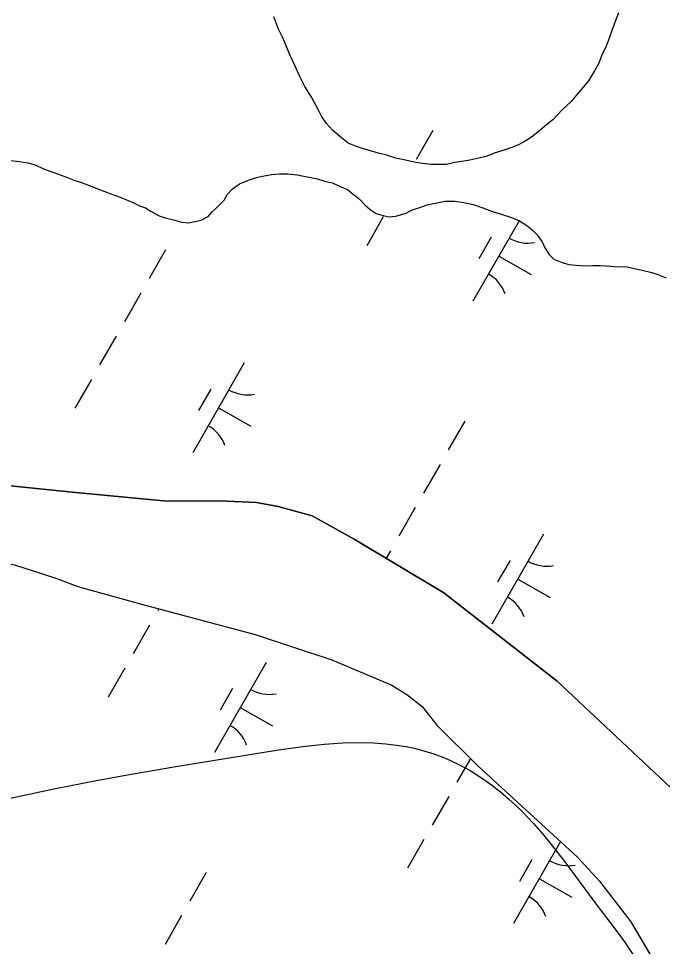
# Model space of a CAD drawing. Extents: x 3930721 to 3950824, y 220441 to 242861.
# Drawn here: x 3944860.6 to 3945171.3, y 231614.5 to 232062.2 of the extents above; entities that cross this region are included whole.
import ezdxf

# ---------------------------------------------------------------- set-up
doc = ezdxf.new("R2010")
doc.units = 0
for name, color, linetype in [('V-SITE-VEGE', 7, 'Continuous'), ('V-TOPO-SHOR', 7, 'Continuous'), ('V-WETL-SWMP', 7, 'Continuous')]:
    doc.layers.add(name, color=color, linetype=linetype)

msp = doc.modelspace()

# ---------------------------------------------------------------- linework, layer by layer
at = {"layer": 'V-SITE-VEGE'}
for points in [[(3944852.13, 231685.11), (3944878.51, 231690.66), (3944898.31, 231694.53), (3944913.17, 231697.28), (3944935.47, 231701.14), (3944986.09, 231709.32), (3944997.82, 231711), (3945008.12, 231712.13), (3945017.14, 231712.74), (3945025, 231712.92), (3945031.87, 231712.74), (3945037.85, 231712.3), (3945043.05, 231711.67), (3945047.59, 231710.91), (3945051.54, 231710.09), (3945054.98, 231709.24), (3945060.95, 231707.43), (3945065.39, 231705.79), (3945068.71, 231704.4), (3945073.63, 231702.03), (3945078.51, 231699.31), (3945083.99, 231695.83), (3945088.83, 231692.4), (3945093.14, 231689.05), (3945096.99, 231685.78), (3945100.45, 231682.63), (3945103.56, 231679.61)], [(3945103.56, 231679.61), (3945109.14, 231673.75), (3945113.76, 231668.47), (3945117.66, 231663.73), (3945124.23, 231655.27), (3945138.68, 231635.75), (3945148.52, 231622.8), (3945152.94, 231616.66), (3945160.92, 231604.97), (3945184.39, 231568.7), (3945192.17, 231557.25), (3945198.23, 231548.84), (3945202.97, 231542.66), (3945206.63, 231538.12), (3945212.35, 231531.46), (3945218.37, 231525.02)]]:
    msp.add_lwpolyline(points, dxfattribs=at)
at = {"layer": 'V-TOPO-SHOR'}
for points in [[(3945150.02, 232065), (3945148.43, 232060.73), (3945146.83, 232056.46), (3945145.24, 232051.86), (3945143.96, 232048.57), (3945142.04, 232044.62), (3945140.45, 232040.35), (3945138.52, 232037.06), (3945135.62, 232032.12), (3945133.03, 232029.15), (3945131.09, 232026.84), (3945127.21, 232022.21), (3945122.99, 232018.24), (3945118.46, 232013.28), (3945114.56, 232010.3), (3945111.96, 232007.98), (3945108.07, 232005), (3945105.14, 232003), (3945101.88, 232001.33), (3945097.64, 231999.65), (3945093.4, 231998.3), (3945090.14, 231997.28), (3945086.22, 231995.61), (3945081.33, 231994.58), (3945078.38, 231993.89), (3945074.46, 231993.2), (3945071.19, 231992.83), (3945067.28, 231991.82), (3945063.35, 231991.77), (3945059.75, 231991.74), (3945055.48, 231992.35), (3945051.55, 231992.96), (3945047.28, 231993.9), (3945042.69, 231994.84), (3945037.76, 231996.43), (3945034.81, 231997.05), (3945031.53, 231998), (3945027.59, 231999.27), (3945023.64, 232000.54), (3945019.7, 232002.14), (3945016.4, 232004.72), (3945012.11, 232008.28), (3945009.13, 232011.52), (3945006.8, 232015.1), (3945005.13, 232018.36), (3945001.79, 232024.55), (3944998.8, 232029.42), (3944996.12, 232034.64), (3944994.12, 232039.2), (3944991.44, 232044.74), (3944989.76, 232048.98), (3944988.08, 232052.89), (3944986.08, 232057.12), (3944983.73, 232062.99)], [(3944855.53, 231993.83), (3944861.1, 231993.24), (3944865.04, 231992.62), (3944868.65, 231991.68), (3944872.6, 231989.75), (3944878.18, 231987.84), (3944883.77, 231985.61), (3944887.71, 231984.01), (3944891, 231983.06), (3944895.93, 231981.15), (3944901.84, 231978.92), (3944905.13, 231977.64), (3944909.73, 231976.05), (3944912.69, 231974.77), (3944915.98, 231973.49), (3944918.94, 231971.89), (3944921.9, 231970.93), (3944924.53, 231969.32), (3944928.48, 231967.07), (3944931.44, 231966.12), (3944936.03, 231964.86), (3944939.32, 231963.91), (3944942.59, 231963.61), (3944945.86, 231964.3), (3944948.8, 231964.99), (3944952.06, 231966.65), (3944954, 231968.97), (3944956.59, 231971.29), (3944959.83, 231974.59), (3944961.44, 231977.55), (3944963.71, 231979.87), (3944967.28, 231982.52), (3944971.52, 231984.2), (3944975.44, 231985.55), (3944978.38, 231986.24), (3944982.63, 231986.94), (3944986.55, 231987.3), (3944990.48, 231987.34), (3944995.07, 231986.74), (3944998.35, 231986.11), (3945001.63, 231985.49), (3945004.91, 231984.87), (3945008.85, 231983.6), (3945012.13, 231982.98), (3945015.42, 231981.37), (3945019.37, 231979.78), (3945022.01, 231977.51), (3945024.98, 231975.25), (3945027.63, 231972.33), (3945030.27, 231970.07), (3945033.23, 231968.13), (3945036.52, 231967.18), (3945039.47, 231966.56), (3945042.74, 231966.92), (3945047.64, 231968.28), (3945050.57, 231969.94), (3945053.83, 231970.96), (3945057.75, 231972.31), (3945061.01, 231973), (3945066.24, 231974.03), (3945071.15, 231974.08), (3945075.42, 231973.47), (3945080.01, 231972.54), (3945084.61, 231970.94), (3945088.88, 231969.35), (3945093.48, 231967.76), (3945098.41, 231966.17), (3945102.35, 231964.58), (3945106.31, 231962), (3945108.62, 231960.06), (3945110.93, 231957.79), (3945113.26, 231954.54), (3945114.6, 231951.6), (3945116.59, 231948.35), (3945118.91, 231946.08), (3945122.85, 231944.49), (3945126.14, 231943.54), (3945129.74, 231943.25), (3945133.67, 231942.96), (3945137.93, 231943), (3945141.2, 231943.03), (3945146.44, 231942.76), (3945150.05, 231942.47), (3945153.65, 231942.51), (3945157.58, 231941.56), (3945160.87, 231940.94), (3945166.12, 231939.68), (3945169.07, 231938.73)], [(3945169.07, 231938.73), (3945173.02, 231937.14)], [(3944801.82, 231842.36), (3944886.51, 231833.66), (3944930.6, 231829.45), (3944961.13, 231829.29), (3944975.36, 231828.74), (3944985.87, 231826.74), (3945002.22, 231822.25), (3945022.61, 231811.03), (3945065.76, 231785.14), (3945120.49, 231742.57), (3945180.26, 231686.31)], [(3944354.6, 231827.99), (3944464.15, 231824.91), (3944573.45, 231822.52), (3944697.76, 231811.2), (3944797.39, 231797.76), (3944806.48, 231798.08), (3944816.01, 231799.81), (3944825.78, 231801.31), (3944842.09, 231801.71), (3944858.67, 231798.61), (3944878.07, 231792.29), (3944889.29, 231788.21), (3944919.9, 231779.66), (3944974.81, 231765.07), (3945011.75, 231752.86), (3945040.77, 231740.57), (3945048.04, 231735.99), (3945055.32, 231730.24), (3945062.4, 231721.22), (3945082.17, 231701.61)], [(3945082.17, 231701.61), (3945130.38, 231657.6), (3945140.98, 231646.05), (3945156.1, 231626.4), (3945169.61, 231603.47), (3945182.63, 231583.1), (3945202.45, 231558.6), (3945226.29, 231528.32), (3945238.07, 231515.39), (3945254.29, 231501.57), (3945277.31, 231483.16), (3945301.02, 231465.93), (3945339.25, 231440.92)]]:
    msp.add_lwpolyline(points, dxfattribs=at)
at = {"layer": 'V-WETL-SWMP'}
for p, q in [((3944986.08, 232057.12), (3944983.73, 232062.99)), ((3945150.02, 232065), (3945148.43, 232060.73)), ((3945148.43, 232060.73), (3945146.83, 232056.46)), ((3944988.08, 232052.89), (3944986.08, 232057.12)), ((3945146.83, 232056.46), (3945145.24, 232051.86)), ((3944989.76, 232048.98), (3944988.08, 232052.89)), ((3945145.24, 232051.86), (3945143.96, 232048.57)), ((3944991.44, 232044.74), (3944989.76, 232048.98)), ((3945143.96, 232048.57), (3945142.04, 232044.62)), ((3944994.12, 232039.2), (3944991.44, 232044.74)), ((3945142.04, 232044.62), (3945140.45, 232040.35)), ((3944996.12, 232034.64), (3944994.12, 232039.2)), ((3945138.52, 232037.06), (3945135.62, 232032.12)), ((3945140.45, 232040.35), (3945138.52, 232037.06)), ((3944998.8, 232029.43), (3944996.12, 232034.64)), ((3945135.62, 232032.12), (3945133.03, 232029.15)), ((3945001.79, 232024.55), (3944998.8, 232029.43)), ((3945133.03, 232029.15), (3945131.09, 232026.84)), ((3945005.13, 232018.36), (3945001.79, 232024.55)), ((3945131.09, 232026.84), (3945127.21, 232022.21)), ((3945006.8, 232015.1), (3945005.13, 232018.36)), ((3945122.99, 232018.24), (3945118.46, 232013.29)), ((3945127.21, 232022.21), (3945122.99, 232018.24)), ((3945009.13, 232011.52), (3945006.8, 232015.1)), ((3945012.11, 232008.28), (3945009.13, 232011.52)), ((3945114.56, 232010.3), (3945111.96, 232007.98)), ((3945118.46, 232013.29), (3945114.56, 232010.3)), ((3945016.4, 232004.72), (3945012.11, 232008.28)), ((3945019.7, 232002.14), (3945016.4, 232004.72)), ((3945060.47, 232008.15), (3945052.52, 231994.27)), ((3945108.07, 232004.99), (3945105.14, 232003)), ((3945111.96, 232007.98), (3945108.07, 232004.99)), ((3945023.64, 232000.54), (3945019.7, 232002.14)), ((3945027.59, 231999.27), (3945023.64, 232000.54)), ((3945101.88, 232001.33), (3945097.64, 231999.65)), ((3945105.14, 232003), (3945101.88, 232001.33)), ((3945031.53, 231998), (3945027.59, 231999.27)), ((3945034.81, 231997.05), (3945031.53, 231998)), ((3945037.76, 231996.43), (3945034.81, 231997.05)), ((3945042.69, 231994.84), (3945037.76, 231996.43)), ((3945090.14, 231997.28), (3945086.23, 231995.61)), ((3945093.4, 231998.3), (3945090.14, 231997.28)), ((3945097.64, 231999.65), (3945093.4, 231998.3)), ((3944855.53, 231993.84), (3944861.1, 231993.24)), ((3944861.1, 231993.24), (3944865.04, 231992.62)), ((3944865.04, 231992.62), (3944868.65, 231991.68)), ((3944868.65, 231991.68), (3944872.6, 231989.75)), ((3945047.28, 231993.9), (3945042.69, 231994.84)), ((3945051.55, 231992.96), (3945047.28, 231993.9)), ((3945055.48, 231992.35), (3945051.55, 231992.96)), ((3945059.75, 231991.74), (3945055.48, 231992.35)), ((3945063.35, 231991.77), (3945059.75, 231991.74)), ((3945067.27, 231991.81), (3945063.35, 231991.77)), ((3945071.19, 231992.83), (3945067.27, 231991.81)), ((3945074.46, 231993.2), (3945071.19, 231992.83)), ((3945078.39, 231993.89), (3945074.46, 231993.2)), ((3945081.33, 231994.58), (3945078.39, 231993.89)), ((3945086.23, 231995.61), (3945081.33, 231994.58)), ((3944872.6, 231989.75), (3944878.18, 231987.84)), ((3944878.18, 231987.84), (3944883.77, 231985.61)), ((3944978.38, 231986.24), (3944982.63, 231986.94)), ((3944982.63, 231986.94), (3944986.55, 231987.3)), ((3944986.55, 231987.3), (3944990.48, 231987.34)), ((3944990.48, 231987.34), (3944995.07, 231986.74)), ((3944995.07, 231986.74), (3944998.35, 231986.11)), ((3944883.77, 231985.61), (3944887.71, 231984.01)), ((3944887.71, 231984.01), (3944891, 231983.06)), ((3944891, 231983.06), (3944895.93, 231981.15)), ((3944963.71, 231979.87), (3944967.28, 231982.52)), ((3944967.28, 231982.52), (3944971.52, 231984.21)), ((3944971.52, 231984.21), (3944975.44, 231985.55)), ((3944975.44, 231985.55), (3944978.38, 231986.24)), ((3944998.35, 231986.11), (3945001.63, 231985.49)), ((3945001.63, 231985.49), (3945004.91, 231984.87)), ((3945004.91, 231984.87), (3945008.85, 231983.6)), ((3945008.85, 231983.6), (3945012.13, 231982.98)), ((3945012.13, 231982.98), (3945015.42, 231981.38)), ((3944895.93, 231981.15), (3944901.84, 231978.92)), ((3944901.84, 231978.92), (3944905.13, 231977.64)), ((3944961.44, 231977.55), (3944963.71, 231979.87)), ((3945015.42, 231981.38), (3945019.37, 231979.78)), ((3945019.37, 231979.78), (3945022.01, 231977.51)), ((3944905.13, 231977.64), (3944909.73, 231976.05)), ((3944909.73, 231976.05), (3944912.69, 231974.77)), ((3944912.69, 231974.77), (3944915.98, 231973.49)), ((3944915.98, 231973.49), (3944918.94, 231971.89)), ((3944956.59, 231971.29), (3944959.83, 231974.59)), ((3944959.83, 231974.59), (3944961.44, 231977.55)), ((3945022.01, 231977.51), (3945024.98, 231975.25)), ((3945024.98, 231975.25), (3945027.63, 231972.33)), ((3945061.01, 231973), (3945066.24, 231974.03)), ((3945066.24, 231974.03), (3945071.15, 231974.08)), ((3945071.15, 231974.08), (3945075.41, 231973.47)), ((3945075.41, 231973.47), (3945080.01, 231972.54)), ((3944918.94, 231971.89), (3944921.89, 231970.93)), ((3944921.89, 231970.93), (3944924.53, 231969.32)), ((3944924.53, 231969.32), (3944928.48, 231967.07)), ((3944952.06, 231966.66), (3944954, 231968.97)), ((3944954, 231968.97), (3944956.59, 231971.29)), ((3945027.63, 231972.33), (3945030.27, 231970.07)), ((3945030.27, 231970.07), (3945033.23, 231968.13)), ((3945047.64, 231968.28), (3945050.57, 231969.95)), ((3945050.57, 231969.95), (3945053.83, 231970.96)), ((3945053.83, 231970.96), (3945057.75, 231972.31)), ((3945057.75, 231972.31), (3945061.01, 231973)), ((3945080.01, 231972.54), (3945084.61, 231970.94)), ((3945084.61, 231970.94), (3945088.88, 231969.35)), ((3945088.88, 231969.35), (3945093.48, 231967.76)), ((3944928.48, 231967.07), (3944931.44, 231966.12)), ((3944931.44, 231966.12), (3944936.03, 231964.86)), ((3944936.03, 231964.86), (3944939.32, 231963.91)), ((3944945.86, 231964.3), (3944948.8, 231964.99)), ((3944948.8, 231964.99), (3944952.06, 231966.66)), ((3945036.61, 231966.5), (3945028.66, 231952.61)), ((3945033.23, 231968.13), (3945036.52, 231967.18)), ((3945036.52, 231967.18), (3945039.47, 231966.56)), ((3945039.47, 231966.56), (3945042.74, 231966.92)), ((3945042.74, 231966.92), (3945047.64, 231968.28)), ((3945102.09, 231964.68), (3945079.89, 231925.92)), ((3945093.48, 231967.76), (3945098.41, 231966.17)), ((3945098.41, 231966.17), (3945102.35, 231964.58)), ((3945102.35, 231964.58), (3945106.31, 231962)), ((3944939.32, 231963.91), (3944942.59, 231963.61)), ((3944942.59, 231963.61), (3944945.86, 231964.3)), ((3945106.31, 231962), (3945108.62, 231960.06)), ((3945108.62, 231960.06), (3945110.93, 231957.79)), ((3945088.6, 231956.66), (3945082.63, 231946.24)), ((3945110.93, 231957.79), (3945113.26, 231954.54)), ((3945113.26, 231954.54), (3945114.6, 231951.61)), ((3945114.6, 231951.61), (3945116.59, 231948.35)), ((3944931.57, 231950.6), (3944923.62, 231936.71)), ((3945092.31, 231947.62), (3945107.93, 231938.67)), ((3945116.59, 231948.35), (3945118.91, 231946.08)), ((3945118.91, 231946.08), (3945122.85, 231944.49)), ((3945122.85, 231944.49), (3945126.14, 231943.54)), ((3945126.14, 231943.54), (3945129.74, 231943.25)), ((3945129.74, 231943.25), (3945133.67, 231942.96)), ((3945133.67, 231942.96), (3945137.93, 231943)), ((3945137.93, 231943), (3945141.2, 231943.03)), ((3945141.2, 231943.03), (3945146.44, 231942.76)), ((3945146.44, 231942.76), (3945150.05, 231942.47)), ((3945150.05, 231942.47), (3945153.65, 231942.51)), ((3945153.65, 231942.51), (3945157.58, 231941.56)), ((3945157.58, 231941.56), (3945160.87, 231940.94)), ((3945160.87, 231940.94), (3945166.12, 231939.68)), ((3945166.12, 231939.68), (3945169.07, 231938.73)), ((3945169.07, 231938.73), (3945173.02, 231937.14)), ((3944919.64, 231929.77), (3944911.69, 231915.89)), ((3944907.72, 231908.95), (3944899.76, 231895.06)), ((3944969.54, 231896.1), (3944944.69, 231852.71)), ((3944895.79, 231888.12), (3944887.84, 231874.24)), ((3944953.4, 231883.45), (3944947.44, 231873.03)), ((3944957.12, 231874.4), (3944972.74, 231865.46)), ((3945075.91, 231867.93), (3945067.96, 231854.05)), ((3945063.98, 231847.11), (3945056.03, 231833.22)), ((3944886.51, 231833.66), (3944801.82, 231842.36)), ((3944930.6, 231829.45), (3944886.51, 231833.66)), ((3944961.13, 231829.29), (3944930.6, 231829.45)), ((3944975.36, 231828.73), (3944961.13, 231829.29)), ((3944985.87, 231826.74), (3944975.36, 231828.73)), ((3945002.22, 231822.25), (3944985.87, 231826.74)), ((3945052.06, 231826.28), (3945044.11, 231812.4)), ((3945022.61, 231811.03), (3945002.22, 231822.25)), ((3945113.88, 231813.43), (3945089.03, 231770.04)), ((3945065.76, 231785.13), (3945022.61, 231811.03)), ((3945040.13, 231805.45), (3945038.03, 231801.78)), ((3945097.75, 231800.78), (3945091.78, 231790.37)), ((3944858.66, 231798.61), (3944878.07, 231792.29)), ((3944878.07, 231792.29), (3944889.29, 231788.21)), ((3945101.46, 231791.74), (3945117.08, 231782.79)), ((3944889.29, 231788.21), (3944919.9, 231779.66)), ((3945120.49, 231742.57), (3945065.76, 231785.13)), ((3944919.9, 231779.66), (3944974.81, 231765.07)), ((3944928.33, 231777.42), (3944927.8, 231776.5)), ((3944923.82, 231769.55), (3944915.87, 231755.67)), ((3944974.81, 231765.07), (3945011.75, 231752.86)), ((3944980.02, 231751.54), (3944955.17, 231708.15)), ((3945011.75, 231752.86), (3945040.77, 231740.57)), ((3944911.89, 231748.73), (3944903.94, 231734.84)), ((3945040.77, 231740.57), (3945048.04, 231735.99)), ((3945180.26, 231686.31), (3945120.49, 231742.57)), ((3944963.88, 231738.89), (3944957.91, 231728.48)), ((3945048.04, 231735.99), (3945055.32, 231730.24)), ((3944967.59, 231729.85), (3944983.21, 231720.9)), ((3945055.32, 231730.24), (3945062.4, 231721.22)), ((3945062.4, 231721.22), (3945082.17, 231701.61)), ((3945078.61, 231705.14), (3945072.14, 231693.83)), ((3945082.17, 231701.61), (3945130.38, 231657.6)), ((3945068.16, 231686.89), (3945060.21, 231673)), ((3945056.24, 231666.06), (3945048.28, 231652.18)), ((3945122.18, 231665.08), (3945099.51, 231625.49)), ((3945108.22, 231656.22), (3945102.26, 231645.81)), ((3945130.38, 231657.6), (3945140.98, 231646.05)), ((3944951.19, 231650.16), (3944943.24, 231636.28)), ((3945111.93, 231647.18), (3945127.55, 231638.24)), ((3945140.98, 231646.05), (3945156.1, 231626.4)), ((3944939.27, 231629.34), (3944931.31, 231615.45)), ((3945156.1, 231626.4), (3945169.61, 231603.47))]:
    msp.add_line(p, q, dxfattribs=at)
for centre, start, end in [((3945106.24, 231971.47), 239.4279, 280.9715), ((3945078.79, 231923.53), 19.4279, 60.9715), ((3944971.05, 231898.26), 239.4279, 280.9715), ((3944943.6, 231850.32), 19.4279, 60.9715), ((3945115.39, 231815.59), 239.4279, 280.9715), ((3945087.94, 231767.65), 19.4279, 60.9715), ((3944981.53, 231753.7), 239.4279, 280.9715), ((3944954.07, 231705.76), 19.4279, 60.9715), ((3945125.87, 231671.03), 239.4279, 280.9715), ((3945098.41, 231623.09), 19.4279, 60.9715)]:
    msp.add_arc(centre, 17.62, start, end, dxfattribs=at)

doc.saveas('drawing.dxf')
